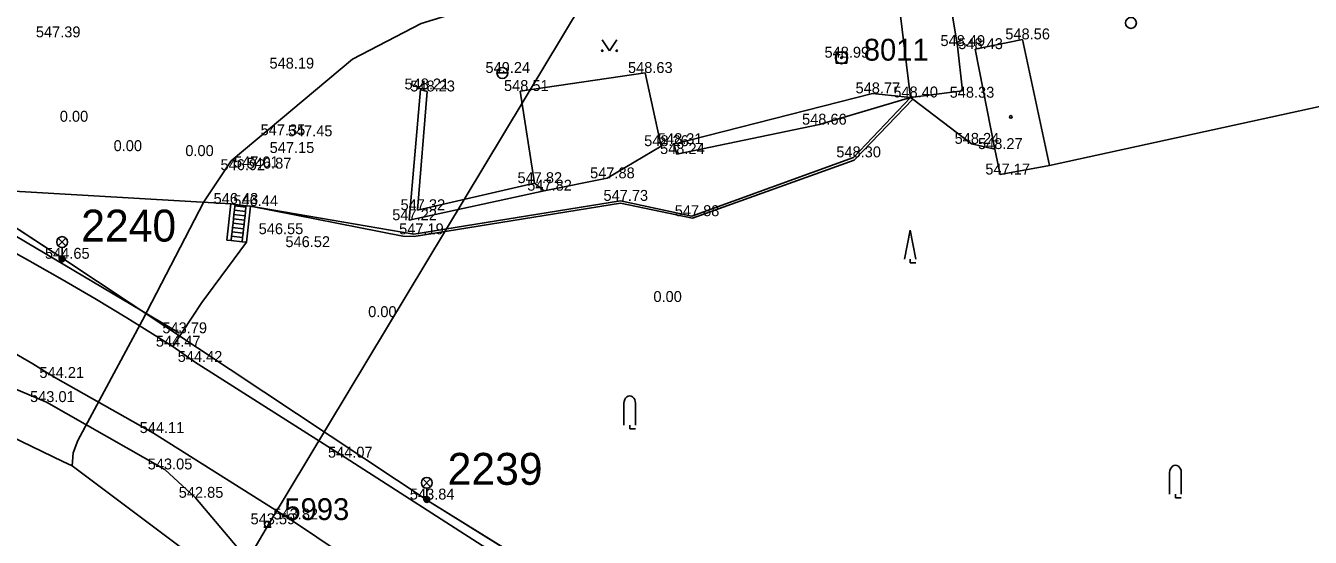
# Model space of a CAD drawing. Extents: x -669393 to -668650, y -1126925 to -1126294.
# Drawn here: x -669191.7 to -669103.4, y -1126585.2 to -1126550.1 of the extents above; entities that cross this region are included whole.
import ezdxf

# ---------------------------------------------------------------- set-up
doc = ezdxf.new("R2010")
doc.units = 0
for name, color, linetype in [('G_Bod_tecka', 7, 'Continuous'), ('G_Bod_vyska', 7, 'Continuous'), ('G_Bodove_pole', 7, 'Continuous'), ('G_Breh_Teren', 7, 'Continuous'), ('G_Budovy-znacky', 7, 'Continuous'), ('G_Budovy_Objekty', 7, 'Continuous'), ('G_Cesty_Schody', 7, 'Continuous'), ('G_Objekty-Studny', 7, 'Continuous'), ('G_Objekty_technicke', 7, 'Continuous'), ('G_Plochy_zpevnene', 7, 'Continuous'), ('G_Ploty', 7, 'Continuous'), ('G_Site-Sachty_N', 7, 'Continuous'), ('G_Site-Sloupy', 7, 'Continuous'), ('G_Z_ELsilove_nadz_kotovane', 7, 'Continuous'), ('G_Z_ELsilove_podz_kotovane', 7, 'Continuous'), ('G_Z_SPOJE_podz_geodeticky', 7, 'Continuous'), ('G_Z_SPOJE_podz_kotovane', 7, 'Continuous'), ('G_Z_SPOJE_podz_priblizne', 7, 'Continuous'), ('G_Zelen-okraj', 7, 'Continuous'), ('G_Zelen-Znacky', 7, 'Continuous'), ('Vrstva 1', 7, 'Continuous'), ('Vrstva 4', 7, 'Continuous'), ('Vrstva 62', 7, 'Continuous')]:
    doc.layers.add(name, color=color, linetype=linetype)

msp = doc.modelspace()

# ---------------------------------------------------------------- linework, layer by layer
at = {"layer": 'G_Bod_tecka'}
for p, q in [((-669189.8, -1126550.88), (-669189.8, -1126550.88)), ((-669123.14, -1126551.02), (-669123.14, -1126551.02)), ((-669127.61, -1126551.48), (-669127.61, -1126551.48)), ((-669126.39, -1126551.69), (-669126.39, -1126551.69)), ((-669135.58, -1126552.28), (-669135.58, -1126552.28)), ((-669173.88, -1126553.03), (-669173.88, -1126553.03)), ((-669158.89, -1126553.33), (-669158.89, -1126553.33)), ((-669149.08, -1126553.33), (-669149.08, -1126553.33)), ((-669164.52, -1126554.46), (-669164.52, -1126554.46)), ((-669164.06, -1126554.6), (-669164.06, -1126554.6)), ((-669157.68, -1126554.57), (-669157.68, -1126554.57)), ((-669133.45, -1126554.73), (-669133.45, -1126554.73)), ((-669130.83, -1126555.01), (-669130.83, -1126555.01)), ((-669126.98, -1126555.03), (-669126.98, -1126555.03)), ((-669188.54, -1126556.68), (-669188.54, -1126556.68)), ((-669137.1, -1126556.88), (-669137.1, -1126556.88)), ((-669174.35, -1126557.61), (-669174.35, -1126557.61)), ((-669172.48, -1126557.68), (-669172.48, -1126557.68)), ((-669147.1, -1126558.22), (-669147.1, -1126558.22)), ((-669126.64, -1126558.2), (-669126.64, -1126558.2)), ((-669184.84, -1126558.7), (-669184.84, -1126558.7)), ((-669179.91, -1126559.04), (-669179.91, -1126559.04)), ((-669173.87, -1126558.83), (-669173.87, -1126558.83)), ((-669147.97, -1126558.36), (-669147.97, -1126558.36)), ((-669146.89, -1126558.9), (-669146.89, -1126558.9)), ((-669125.03, -1126558.56), (-669125.03, -1126558.56)), ((-669176.22, -1126559.82), (-669176.22, -1126559.82)), ((-669175.29, -1126559.9), (-669175.29, -1126559.9)), ((-669134.75, -1126559.13), (-669134.75, -1126559.13)), ((-669177.09, -1126560.01), (-669177.09, -1126560.01)), ((-669151.7, -1126560.57), (-669151.7, -1126560.57)), ((-669124.67, -1126560.31), (-669124.67, -1126560.31)), ((-669156.69, -1126560.9), (-669156.69, -1126560.9)), ((-669156.02, -1126561.42), (-669156.02, -1126561.42)), ((-669177.57, -1126562.33), (-669177.57, -1126562.33)), ((-669176.21, -1126562.48), (-669176.21, -1126562.48)), ((-669150.78, -1126562.12), (-669150.78, -1126562.12)), ((-669165.3, -1126563.45), (-669165.3, -1126563.45)), ((-669164.73, -1126562.76), (-669164.73, -1126562.76)), ((-669145.88, -1126563.17), (-669145.88, -1126563.17)), ((-669174.47, -1126564.41), (-669174.47, -1126564.41)), ((-669164.97, -1126564.42), (-669164.97, -1126564.42)), ((-669189.16, -1126566.1), (-669189.16, -1126566.1)), ((-669172.63, -1126565.3), (-669172.63, -1126565.3)), ((-669147.73, -1126569.07), (-669147.73, -1126569.07)), ((-669167.34, -1126570.11), (-669167.34, -1126570.11)), ((-669181.1, -1126571.22), (-669181.1, -1126571.22)), ((-669181.56, -1126572.14), (-669181.56, -1126572.14)), ((-669180.05, -1126573.19), (-669180.05, -1126573.19)), ((-669189.62, -1126574.29), (-669189.62, -1126574.29)), ((-669190.24, -1126575.95), (-669190.24, -1126575.95)), ((-669182.87, -1126578.08), (-669182.87, -1126578.08)), ((-669169.7, -1126579.77), (-669169.7, -1126579.77)), ((-669182.09, -1126580.58), (-669182.09, -1126580.58)), ((-669179.98, -1126582.53), (-669179.98, -1126582.53)), ((-669164.09, -1126582.65), (-669164.09, -1126582.65)), ((-669175.04, -1126584.35), (-669175.04, -1126584.35)), ((-669173.47, -1126584.02), (-669173.47, -1126584.02))]:
    msp.add_line(p, q, dxfattribs=at)
at = {"layer": 'G_Bodove_pole'}
for radius in [0.412, 0.05]:
    msp.add_circle((-669135.58, -1126552.28), radius, dxfattribs=at)
at = {"layer": 'G_Breh_Teren'}
for p, q in [((-669130.83, -1126555.01), (-669134.75, -1126559.13)), ((-669134.75, -1126559.13), (-669145.88, -1126563.17)), ((-669194, -1126561.37), (-669177.57, -1126562.33)), ((-669181.1, -1126571.22), (-669194.56, -1126563.23)), ((-669190.24, -1126575.95), (-669210.49, -1126567.42)), ((-669175.16, -1126588.25), (-669179.98, -1126582.53))]:
    msp.add_line(p, q, dxfattribs=at)
for points in [[(-669145.88, -1126563.17), (-669150.78, -1126562.12), (-669164.97, -1126564.42), (-669176.21, -1126562.48)], [(-669179.98, -1126582.53), (-669182.09, -1126580.58), (-669190.24, -1126575.95)]]:
    msp.add_lwpolyline(points, dxfattribs=at)
at = {"layer": 'G_Budovy-znacky'}
msp.add_circle((-669123.94, -1126556.351), 0.0875, dxfattribs=at)
at = {"layer": 'G_Budovy_Objekty'}
for p, q in [((-669131.93, -1126546.13), (-669130.83, -1126555.01)), ((-669126.39, -1126551.69), (-669123.14, -1126551.02)), ((-669123.14, -1126551.02), (-669121.28, -1126559.7)), ((-669126.39, -1126551.69), (-669125.03, -1126558.56)), ((-669127.27, -1126554.55), (-669130.83, -1126555.01)), ((-669125.03, -1126558.56), (-669124.67, -1126560.31)), ((-669124.67, -1126560.31), (-669121.28, -1126559.7))]:
    msp.add_line(p, q, dxfattribs=at)
msp.add_lwpolyline([(-669130.08, -1126536.49), (-669127.61, -1126551.48), (-669127.27, -1126554.55)], dxfattribs=at)
at = {"layer": 'G_Cesty_Schody'}
for p, q in [((-669177.84, -1126564.82), (-669177.57, -1126562.33)), ((-669177.27, -1126562.36), (-669177.57, -1126562.33)), ((-669177.32, -1126562.76), (-669177.28, -1126562.46)), ((-669177.28, -1126562.46), (-669177.27, -1126562.36)), ((-669177.28, -1126562.46), (-669176.52, -1126562.55)), ((-669176.51, -1126562.45), (-669177.27, -1126562.36)), ((-669176.55, -1126562.84), (-669176.52, -1126562.55)), ((-669176.52, -1126562.55), (-669176.51, -1126562.45)), ((-669176.21, -1126562.48), (-669176.51, -1126562.45)), ((-669176.48, -1126564.96), (-669176.21, -1126562.48)), ((-669177.41, -1126563.66), (-669177.38, -1126563.36)), ((-669177.38, -1126563.36), (-669177.35, -1126563.06)), ((-669177.38, -1126563.36), (-669176.62, -1126563.44)), ((-669177.35, -1126563.06), (-669177.32, -1126562.76)), ((-669177.35, -1126563.06), (-669176.58, -1126563.14)), ((-669177.32, -1126562.76), (-669176.55, -1126562.84)), ((-669176.65, -1126563.74), (-669176.62, -1126563.44)), ((-669176.62, -1126563.44), (-669176.58, -1126563.14)), ((-669176.58, -1126563.14), (-669176.55, -1126562.84)), ((-669177.51, -1126564.55), (-669177.48, -1126564.25)), ((-669177.48, -1126564.25), (-669177.45, -1126563.95)), ((-669177.48, -1126564.25), (-669176.72, -1126564.34)), ((-669177.45, -1126563.95), (-669177.41, -1126563.66)), ((-669177.45, -1126563.95), (-669176.68, -1126564.04)), ((-669177.41, -1126563.66), (-669176.65, -1126563.74)), ((-669176.75, -1126564.63), (-669176.72, -1126564.34)), ((-669176.72, -1126564.34), (-669176.68, -1126564.04)), ((-669176.68, -1126564.04), (-669176.65, -1126563.74)), ((-669177.84, -1126564.82), (-669177.55, -1126564.85)), ((-669177.55, -1126564.85), (-669177.51, -1126564.55)), ((-669177.55, -1126564.85), (-669176.78, -1126564.93)), ((-669177.51, -1126564.55), (-669176.75, -1126564.63)), ((-669176.78, -1126564.93), (-669176.75, -1126564.63)), ((-669176.78, -1126564.93), (-669176.48, -1126564.96))]:
    msp.add_line(p, q, dxfattribs=at)
at = {"layer": 'G_Objekty-Studny'}
msp.add_line((-669159.265, -1126553.33), (-669158.515, -1126553.33), dxfattribs=at)
for centre in [(-669115.68, -1126549.89), (-669158.89, -1126553.33)]:
    msp.add_circle(centre, 0.375, dxfattribs=at)
at = {"layer": 'G_Objekty_technicke'}
for p, q in [((-669189.425, -1126564.685), (-669188.895, -1126565.215)), ((-669189.425, -1126565.215), (-669188.895, -1126564.685)), ((-669189.16, -1126566.1), (-669189.16, -1126565.325)), ((-669164.355, -1126581.235), (-669163.825, -1126581.765)), ((-669164.355, -1126581.765), (-669163.825, -1126581.235)), ((-669164.09, -1126582.65), (-669164.09, -1126581.875))]:
    msp.add_line(p, q, dxfattribs=at)
for centre, radius in [((-669189.16, -1126564.95), 0.375), ((-669189.16, -1126566.1), 0.2), ((-669189.16, -1126566.1), 0.18), ((-669189.16, -1126566.1), 0.16), ((-669189.16, -1126566.1), 0.14), ((-669189.16, -1126566.1), 0.12), ((-669189.16, -1126566.1), 0.1), ((-669189.16, -1126566.1), 0.08), ((-669189.16, -1126566.1), 0.06), ((-669189.16, -1126566.1), 0.04), ((-669189.16, -1126566.1), 0.02), ((-669164.09, -1126581.5), 0.375), ((-669164.09, -1126582.65), 0.2), ((-669164.09, -1126582.65), 0.18), ((-669164.09, -1126582.65), 0.16), ((-669164.09, -1126582.65), 0.14), ((-669164.09, -1126582.65), 0.12), ((-669164.09, -1126582.65), 0.1), ((-669164.09, -1126582.65), 0.08), ((-669164.09, -1126582.65), 0.06), ((-669164.09, -1126582.65), 0.04), ((-669164.09, -1126582.65), 0.02)]:
    msp.add_circle(centre, radius, dxfattribs=at)
at = {"layer": 'G_Plochy_zpevnene'}
msp.add_line((-669180.05, -1126573.19), (-669181.56, -1126572.14), dxfattribs=at)
for points in [[(-669189.62, -1126574.29), (-669189.91, -1126574.11), (-669190.19, -1126573.93), (-669191.17, -1126573.33), (-669192.15, -1126572.74), (-669194.07, -1126571.62), (-669196.02, -1126570.53), (-669197.88, -1126569.52), (-669199.76, -1126568.55), (-669203.04, -1126566.92), (-669206.33, -1126565.33), (-669207.12, -1126564.96), (-669207.92, -1126564.59), (-669208.26, -1126564.43), (-669208.61, -1126564.27)], [(-669194.95, -1126564.3), (-669194.44, -1126564.57), (-669193.94, -1126564.85), (-669191.54, -1126566.18), (-669189.15, -1126567.53), (-669186.92, -1126568.82), (-669184.72, -1126570.16), (-669183.32, -1126571.02), (-669181.92, -1126571.91), (-669181.74, -1126572.02), (-669181.56, -1126572.14)], [(-669159.64, -1126586.21), (-669169.7, -1126579.77), (-669180.05, -1126573.19)], [(-669167.97, -1126587.71), (-669173.47, -1126584.02), (-669182.87, -1126578.08), (-669189.62, -1126574.29)]]:
    msp.add_lwpolyline(points, dxfattribs=at)
at = {"layer": 'G_Ploty'}
for p, q in [((-669157.68, -1126554.57), (-669149.08, -1126553.33)), ((-669149.08, -1126553.33), (-669147.97, -1126558.36)), ((-669164.73, -1126562.76), (-669164.06, -1126554.6)), ((-669156.69, -1126560.9), (-669157.68, -1126554.57)), ((-669133.45, -1126554.73), (-669147.1, -1126558.22)), ((-669130.83, -1126555.01), (-669137.1, -1126556.88)), ((-669130.83, -1126555.01), (-669133.45, -1126554.73)), ((-669100.01, -1126555.04), (-669121.28, -1126559.7)), ((-669126.64, -1126558.2), (-669125.03, -1126558.56)), ((-669147.97, -1126558.36), (-669151.7, -1126560.57)), ((-669151.7, -1126560.57), (-669156.02, -1126561.42)), ((-669156.02, -1126561.42), (-669165.3, -1126563.45)), ((-669156.69, -1126560.9), (-669164.73, -1126562.76)), ((-669156.02, -1126561.42), (-669156.69, -1126560.9))]:
    msp.add_line(p, q, dxfattribs=at)
for points in [[(-669165.3, -1126563.45), (-669164.52, -1126554.46), (-669164.06, -1126554.6)], [(-669130.83, -1126555.01), (-669130.68, -1126555.12), (-669126.64, -1126558.2)], [(-669137.1, -1126556.88), (-669146.89, -1126558.9), (-669147.1, -1126558.22)]]:
    msp.add_lwpolyline(points, dxfattribs=at)
at = {"layer": 'G_Site-Sachty_N'}
msp.add_lwpolyline([(-669135.205, -1126552.655), (-669135.205, -1126551.905), (-669135.955, -1126551.905), (-669135.955, -1126552.655)], close=True, dxfattribs=at)
msp.add_circle((-669135.58, -1126552.28), 0.02, dxfattribs=at)
at = {"layer": 'G_Site-Sloupy'}
msp.add_line((-669175.29, -1126584.55), (-669174.79, -1126584.55), dxfattribs=at)
msp.add_circle((-669175.04, -1126584.35), 0.2, dxfattribs=at)
at = {"layer": 'G_Z_ELsilove_nadz_kotovane'}
msp.add_lwpolyline([(-669152.178, -1126545.778), (-669152.064, -1126546.282), (-669174.91, -1126584.26), (-669201.71, -1126629.78), (-669232.87, -1126682), (-669267.742, -1126719.183)], dxfattribs=at)
at = {"layer": 'G_Z_ELsilove_podz_kotovane'}
msp.add_lwpolyline([(-668991.15, -1126787.71), (-668992.47, -1126784.68), (-668992.94, -1126784.14), (-668993.85, -1126784), (-668994.99, -1126783.88), (-668997.24, -1126783.28), (-668999.66, -1126783.12), (-669000.56, -1126782.76), (-669001.95, -1126780.63), (-669003.7, -1126777.68), (-669006.31, -1126773.26), (-669007.38, -1126772.1), (-669009.06, -1126769.68), (-669009.55, -1126768.64), (-669025.04, -1126740.9), (-669039.34, -1126713.66), (-669057.59, -1126688.86), (-669057.53, -1126686.66), (-669073.8, -1126662.04), (-669088.6, -1126634.97), (-669111.98, -1126614.96), (-669163.86, -1126582.84), (-669189.05, -1126566.12), (-669226.41, -1126541.64)], dxfattribs=at)
at = {"layer": 'G_Z_SPOJE_podz_geodeticky'}
for points in [[(-669159.29, -1126548.34), (-669164.47, -1126549.93), (-669169.2, -1126552.37), (-669177.54, -1126559.37), (-669179.42, -1126562.19), (-669183.63, -1126570.31), (-669188.08, -1126578.58), (-669188.39, -1126579.44), (-669188.46, -1126580.34)], [(-669188.46, -1126580.34), (-669189.1, -1126580.04), (-669211.29, -1126569.31), (-669237.02, -1126561.38), (-669257.43, -1126556.29), (-669270.61, -1126554.34), (-669281.8, -1126553.19), (-669283.28, -1126553.23)], [(-669177.47, -1126588.59), (-669188.46, -1126580.34)]]:
    msp.add_lwpolyline(points, dxfattribs=at)
at = {"layer": 'G_Z_SPOJE_podz_kotovane'}
msp.add_lwpolyline([(-669159.29, -1126548.34), (-669164.47, -1126549.93), (-669169.2, -1126552.37), (-669177.54, -1126559.37), (-669179.42, -1126562.19), (-669183.63, -1126570.31), (-669188.08, -1126578.58), (-669188.39, -1126579.44), (-669188.46, -1126580.34)], dxfattribs=at)
at = {"layer": 'G_Z_SPOJE_podz_priblizne'}
msp.add_lwpolyline([(-669159.29, -1126548.34), (-669164.47, -1126549.93), (-669169.2, -1126552.37), (-669177.54, -1126559.37), (-669179.42, -1126562.19), (-669183.63, -1126570.31), (-669188.08, -1126578.58), (-669188.39, -1126579.44), (-669188.46, -1126580.34)], dxfattribs=at)
at = {"layer": 'G_Zelen-okraj'}
for p, q in [((-669134.71, -1126559.32), (-669130.68, -1126555.12)), ((-669145.83, -1126563.31), (-669134.71, -1126559.32)), ((-669165.74, -1126564.54), (-669176.21, -1126562.48)), ((-669176.48, -1126564.96), (-669179.55, -1126569.1)), ((-669179.55, -1126569.1), (-669181.56, -1126572.14))]:
    msp.add_line(p, q, dxfattribs=at)
msp.add_lwpolyline([(-669165.74, -1126564.54), (-669164.95, -1126564.57), (-669150.78, -1126562.27), (-669145.83, -1126563.31)], dxfattribs=at)
at = {"layer": 'G_Zelen-Znacky'}
for p, q in [((-669152.03, -1126551.05), (-669151.53, -1126551.8)), ((-669151.53, -1126551.8), (-669151.03, -1126551.05)), ((-669131.26, -1126566.13), (-669130.86, -1126564.13)), ((-669130.86, -1126564.13), (-669130.46, -1126566.13)), ((-669130.86, -1126566.13), (-669130.86, -1126566.38)), ((-669130.86, -1126566.38), (-669130.46, -1126566.38)), ((-669150.54, -1126577.53), (-669150.54, -1126576.03)), ((-669149.74, -1126576.03), (-669149.74, -1126577.53)), ((-669150.14, -1126577.53), (-669150.14, -1126577.78)), ((-669150.14, -1126577.78), (-669149.74, -1126577.78)), ((-669113.02, -1126582.29), (-669113.02, -1126580.79)), ((-669112.22, -1126580.79), (-669112.22, -1126582.29)), ((-669112.62, -1126582.29), (-669112.62, -1126582.54)), ((-669112.62, -1126582.54), (-669112.22, -1126582.54))]:
    msp.add_line(p, q, dxfattribs=at)
for centre in [(-669152.03, -1126551.801), (-669151.03, -1126551.801)]:
    msp.add_circle(centre, 0.05, dxfattribs=at)
for centre in [(-669150.14, -1126576.03), (-669112.62, -1126580.79)]:
    msp.add_ellipse(centre, major_axis=(0, 0.5), ratio=0.8, start_param=4.712389, end_param=7.853982, dxfattribs=at)
at = {"layer": 'Vrstva 1'}
for p, q in [((-669189.05, -1126566.12), (-669189.05, -1126566.12)), ((-669163.86, -1126582.84), (-669163.86, -1126582.84))]:
    msp.add_line(p, q, dxfattribs=at)
at = {"layer": 'Vrstva 62'}
for p, q in [((-669189.05, -1126566.12), (-669226.41, -1126541.64)), ((-669163.86, -1126582.84), (-669189.05, -1126566.12)), ((-669111.98, -1126614.96), (-669163.86, -1126582.84))]:
    msp.add_line(p, q, dxfattribs=at)

# ---------------------------------------------------------------- texts
at = {"layer": 'G_Bod_vyska'}
for s, p in [('547.39', (-669190.966, -1126550.88)), ('548.56', (-669124.318, -1126551.02)), ('548.49', (-669128.776, -1126551.48)), ('548.43', (-669127.554, -1126551.69)), ('548.99', (-669136.748, -1126552.28)), ('548.19', (-669174.904, -1126553.03)), ('549.24', (-669160.056, -1126553.33)), ('548.63', (-669150.258, -1126553.33)), ('548.21', (-669165.622, -1126554.46)), ('548.51', (-669158.782, -1126554.57)), ('548.23', (-669165.224, -1126554.6)), ('548.77', (-669134.614, -1126554.73)), ('548.40', (-669132.016, -1126555.01)), ('548.33', (-669128.144, -1126555.03)), ('0.00', (-669189.32, -1126556.68)), ('548.66', (-669138.292, -1126556.88)), ('547.35', (-669175.514, -1126557.61)), ('547.45', (-669173.644, -1126557.68)), ('0.00', (-669185.62, -1126558.7)), ('547.15', (-669174.892, -1126558.83)), ('548.26', (-669149.148, -1126558.36)), ('548.31', (-669148.202, -1126558.22)), ('548.24', (-669148.054, -1126558.9)), ('548.24', (-669127.804, -1126558.2)), ('548.27', (-669126.194, -1126558.56)), ('0.00', (-669180.69, -1126559.04)), ('547.01', (-669177.344, -1126559.82)), ('548.30', (-669135.936, -1126559.13)), ('546.92', (-669178.27, -1126560.01)), ('546.87', (-669176.468, -1126559.9)), ('547.88', (-669152.864, -1126560.57)), ('547.17', (-669125.692, -1126560.31)), ('547.82', (-669157.854, -1126560.9)), ('547.82', (-669157.184, -1126561.42)), ('546.43', (-669178.748, -1126562.33)), ('546.44', (-669177.388, -1126562.48)), ('547.73', (-669151.944, -1126562.12)), ('547.32', (-669165.894, -1126562.76)), ('547.88', (-669147.044, -1126563.17)), ('547.22', (-669166.464, -1126563.45)), ('546.55', (-669175.648, -1126564.41)), ('547.19', (-669165.994, -1126564.42)), ('546.52', (-669173.808, -1126565.3)), ('544.65', (-669190.338, -1126566.1)), ('0.00', (-669148.51, -1126569.07)), ('0.00', (-669168.12, -1126570.11)), ('543.79', (-669182.266, -1126571.22)), ('544.47', (-669182.714, -1126572.14)), ('544.42', (-669181.214, -1126573.19)), ('544.21', (-669190.722, -1126574.29)), ('543.01', (-669191.364, -1126575.95)), ('544.11', (-669183.831, -1126578.08)), ('544.07', (-669170.886, -1126579.77)), ('543.05', (-669183.276, -1126580.58)), ('542.85', (-669181.144, -1126582.53)), ('543.84', (-669165.254, -1126582.65)), ('543.59', (-669176.206, -1126584.35)), ('543.82', (-669174.634, -1126584.02))]:
    msp.add_text(s, height=0.75, dxfattribs=at).set_placement(p)
at = {"layer": 'G_Bodove_pole'}
for s, p in [('8011', (-669134.047, -1126552.48)), ('5993', (-669173.884, -1126584.06))]:
    msp.add_text(s, height=1.5, dxfattribs=at).set_placement(p)
at = {"layer": 'Vrstva 4'}
for s, p in [('2240', (-669187.847, -1126564.918)), ('2239', (-669162.657, -1126581.638))]:
    msp.add_text(s, height=2.1939, dxfattribs=at).set_placement(p)

doc.saveas('drawing.dxf')
